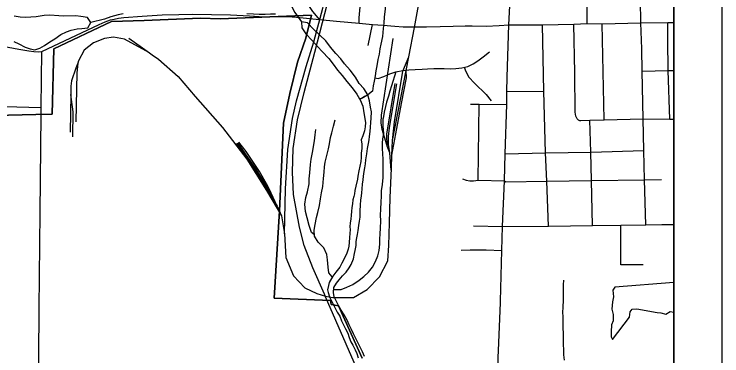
# Model space of a CAD drawing. Extents: x 0 to 34, y -5 to 22.
# Drawn here: x 7.522 to 9, y 16.885 to 17.598 of the extents above; entities that cross this region are included whole.
import ezdxf

# ---------------------------------------------------------------- set-up
doc = ezdxf.new("R2010")
doc.units = 0
for name, color, linetype in [('GM_X_City_Street', 7, 'Continuous'), ('GM_X_County_Road', 7, 'Continuous'), ('GM_X_Major_River', 7, 'Continuous'), ('GM_X_Minor_Lake', 7, 'Continuous'), ('GM_X_Minor_River', 7, 'Continuous'), ('GM_X_Rail_Line', 7, 'Continuous'), ('GM_X_US_Route', 7, 'Continuous'), ('SC_Scratch2', 7, 'Continuous'), ('SH_Cut_Line', 7, 'Continuous'), ('SH_Data', 7, 'Continuous')]:
    doc.layers.add(name, color=color, linetype=linetype)

msp = doc.modelspace()

# ---------------------------------------------------------------- linework, layer by layer
at = {"layer": 'GM_X_City_Street'}
for p, q in [((8.261, 17.5323), (8.27, 17.5764)), ((8.754, 17.3775), (8.7497, 17.5777)), ((8.5506, 17.4364), (8.6281, 17.4372)), ((7.5013, 17.4053), (7.5778, 17.4029)), ((8.4906, 17.2512), (8.4928, 17.4099))]:
    msp.add_line(p, q, dxfattribs=at)
for points in [[(8.7186, 17.5782), (8.7176, 17.7236), (8.7172, 17.7439), (8.7163, 17.828), (8.7164, 17.9286), (8.7163, 17.9389), (8.7168, 17.9512), (8.7163, 17.9689), (8.7159, 17.9771), (8.715, 17.9842), (8.7136, 17.9902), (8.7119, 17.996), (8.7092, 18.0015), (8.7059, 18.0089), (8.6918, 18.0341), (8.6898, 18.0391), (8.6881, 18.0448), (8.6867, 18.0533), (8.6858, 18.0614), (8.6855, 18.0684), (8.6854, 18.0993)], [(8.2423, 17.5789), (8.242, 17.59), (8.2446, 17.6135), (8.2468, 17.6424), (8.2472, 17.6578), (8.2475, 17.6644), (8.2321, 17.6734), (8.2238, 17.6883), (8.2188, 17.7044), (8.2155, 17.7139), (8.2153, 17.7229), (8.2205, 17.7416), (8.2446, 17.8306)], [(8.8414, 17.1584), (8.8385, 17.2524), (8.8372, 17.3132), (8.8354, 17.3796), (8.8333, 17.479), (8.8327, 17.5257), (8.8306, 17.58), (8.8303, 17.627), (8.8308, 17.6489), (8.831, 17.6589), (8.8324, 17.6664), (8.8378, 17.6959), (8.8402, 17.7064), (8.8428, 17.7239)], [(8.8914, 17.379), (8.8881, 17.4806), (8.887, 17.5436), (8.8869, 17.5805)], [(8.6378, 17.1558), (8.6344, 17.2492), (8.6313, 17.3088), (8.6281, 17.4372), (8.6251, 17.576)], [(8.6978, 17.3794), (8.696, 17.3823), (8.6949, 17.385), (8.6942, 17.3895), (8.6937, 17.3937), (8.6927, 17.4757), (8.6906, 17.5774)], [(7.578, 17.3878), (7.5778, 17.4029), (7.5794, 17.5199)], [(8.8333, 17.479), (8.8881, 17.4806), (8.9, 17.4806)], [(8.4748, 17.4099), (8.4928, 17.4099), (8.5505, 17.4095)], [(7.5563, 16.581), (7.5609, 16.5914), (7.5645, 16.603), (7.5671, 16.6139), (7.5685, 16.6262), (7.5695, 16.638), (7.5711, 16.6586), (7.5723, 16.7799), (7.574, 16.984), (7.5756, 17.1841), (7.578, 17.3878)], [(8.6978, 17.3794), (8.6999, 17.3775), (8.7025, 17.3763), (8.7057, 17.3758), (8.7241, 17.3764), (8.754, 17.3775), (8.8354, 17.3796), (8.8914, 17.379), (8.9, 17.3791)], [(8.7301, 17.1569), (8.7277, 17.2509), (8.7263, 17.3102), (8.7241, 17.3764)], [(8.5472, 17.3068), (8.6313, 17.3088), (8.7263, 17.3102), (8.8372, 17.3132)], [(8.4579, 17.254), (8.4657, 17.2514), (8.4733, 17.25), (8.4811, 17.25), (8.4906, 17.2512), (8.5461, 17.2504), (8.5486, 17.2478), (8.6344, 17.2492), (8.7277, 17.2509), (8.8385, 17.2524), (8.874, 17.2529)], [(8.4815, 17.1563), (8.5415, 17.155), (8.6378, 17.1558), (8.7301, 17.1569), (8.7888, 17.1579), (8.8414, 17.1584), (8.8747, 17.1587), (8.8965, 17.1593), (8.9, 17.1587)], [(8.8354, 17.0745), (8.7893, 17.0745), (8.7888, 17.1579)], [(8.4554, 17.1057), (8.4743, 17.1061), (8.5076, 17.1062), (8.5407, 17.1049)]]:
    msp.add_lwpolyline(points, dxfattribs=at)
at = {"layer": 'GM_X_County_Road'}
for p, q in [((8.5516, 17.4662), (8.5553, 17.5757)), ((8.5553, 17.5757), (8.6251, 17.576))]:
    msp.add_line(p, q, dxfattribs=at)
for points in [[(8.5553, 17.5757), (8.5626, 17.7229), (8.5666, 17.8135), (8.5686, 17.8479), (8.5716, 17.9268), (8.5731, 17.9525), (8.5791, 18.0984)], [(8.1596, 17.587), (8.153, 17.5943), (8.1452, 17.6038), (8.1397, 17.6116), (8.1343, 17.6208), (8.1307, 17.6301), (8.1295, 17.6367), (8.1288, 17.6443), (8.1298, 17.6544), (8.1315, 17.6635)], [(7.4378, 17.542), (7.5311, 17.5251), (7.5439, 17.523), (7.5524, 17.5214), (7.5628, 17.5197), (7.5714, 17.5192), (7.5794, 17.5199), (7.699, 17.5761), (7.7054, 17.5789), (7.7116, 17.582), (7.7229, 17.5858), (7.7307, 17.5877), (7.7395, 17.5893), (7.7506, 17.5907), (7.7888, 17.5938), (7.8307, 17.5967), (7.8655, 17.5974), (7.8937, 17.5978), (7.9339, 17.5974), (7.9732, 17.5969), (8.0133, 17.5943), (8.0438, 17.5924), (8.0718, 17.5929), (8.1021, 17.5924), (8.1115, 17.5917), (8.1596, 17.587)], [(8.1596, 17.587), (8.1946, 17.5836), (8.2423, 17.5789), (8.27, 17.5764), (8.2922, 17.5749), (8.3166, 17.5727), (8.3342, 17.5716), (8.3512, 17.5714)], [(8.6251, 17.576), (8.6906, 17.5774), (8.7186, 17.5782), (8.7497, 17.5777), (8.8306, 17.58), (8.8869, 17.5805), (8.9, 17.5807)], [(8.3512, 17.5714), (8.3552, 17.5713), (8.3832, 17.5718), (8.4116, 17.5723), (8.4388, 17.5732), (8.4637, 17.5734)], [(8.4637, 17.5734), (8.4781, 17.5735), (8.5073, 17.573), (8.5345, 17.5744), (8.5553, 17.5757)], [(8.5376, 16.9958), (8.5378, 16.9988), (8.5407, 17.1049), (8.5415, 17.155), (8.5461, 17.2504), (8.5472, 17.3068), (8.5505, 17.4095), (8.5506, 17.4364), (8.5516, 17.4662)], [(8.5831, 16.5927), (8.5501, 16.7715), (8.5381, 16.8384), (8.5352, 16.8545), (8.5333, 16.8647), (8.5328, 16.8734), (8.533, 16.8815), (8.5331, 16.8961), (8.5376, 16.9958)]]:
    msp.add_lwpolyline(points, dxfattribs=at)
at = {"layer": 'GM_X_Major_River'}
for points in [[(8.3101, 17.6973), (8.3087, 17.687), (8.3073, 17.6756), (8.3051, 17.6638), (8.303, 17.6531), (8.3012, 17.6406), (8.2994, 17.6276), (8.2973, 17.6158), (8.2959, 17.6029), (8.2945, 17.5926), (8.2935, 17.5793), (8.2924, 17.5679), (8.2907, 17.5516), (8.2875, 17.5356), (8.2857, 17.5257), (8.2839, 17.5143), (8.2813, 17.5036), (8.2792, 17.4899), (8.2774, 17.4796), (8.2756, 17.4694), (8.2734, 17.4583), (8.2717, 17.4484), (8.2699, 17.437), (8.2606, 17.4294)], [(8.2606, 17.4294), (8.26, 17.4293), (8.259, 17.4286), (8.2578, 17.4281), (8.2566, 17.4276), (8.2549, 17.4266), (8.2527, 17.4255), (8.2513, 17.4244), (8.2496, 17.4232), (8.2464, 17.422), (8.2429, 17.4211)], [(8.2429, 17.4211), (8.2441, 17.419), (8.2502, 17.4061), (8.2519, 17.3917), (8.2556, 17.3721)], [(8.2675, 17.3808), (8.2678, 17.3941), (8.2662, 17.404), (8.2641, 17.4169), (8.2606, 17.4294)], [(8.2531, 16.8838), (8.2496, 16.8929), (8.2387, 16.9141), (8.2341, 16.9235), (8.2302, 16.9311), (8.226, 16.9401), (8.2213, 16.9496), (8.2171, 16.9591), (8.2109, 16.9704), (8.2047, 16.9802), (8.1993, 16.99), (8.1947, 16.998), (8.1904, 17.0082), (8.1884, 17.0169), (8.1895, 17.0275), (8.1947, 17.0367), (8.2003, 17.0432), (8.2074, 17.0517), (8.215, 17.0593), (8.2217, 17.0685), (8.2258, 17.0758), (8.2302, 17.0876), (8.2328, 17.0987), (8.2339, 17.1044), (8.2357, 17.115), (8.2363, 17.1234), (8.2374, 17.131), (8.2385, 17.1379), (8.2399, 17.1462), (8.2417, 17.1569), (8.2428, 17.1657), (8.2442, 17.1744), (8.2445, 17.1866), (8.2451, 17.2003), (8.2458, 17.2101), (8.2472, 17.2185), (8.2479, 17.2254), (8.2486, 17.2333), (8.2496, 17.2429), (8.2507, 17.252), (8.2517, 17.26), (8.2528, 17.2699), (8.2538, 17.2775), (8.2553, 17.2855), (8.2563, 17.2942), (8.2581, 17.3068), (8.2599, 17.3174), (8.2621, 17.3277), (8.2631, 17.3357), (8.2638, 17.3426), (8.2652, 17.3528), (8.2675, 17.3808)], [(8.2556, 17.3721), (8.2549, 17.363), (8.2535, 17.3546), (8.2498, 17.3439), (8.2464, 17.3355), (8.248, 17.3264), (8.2478, 17.3173), (8.2467, 17.3078), (8.2464, 17.2987), (8.2457, 17.2907), (8.2439, 17.2804), (8.2417, 17.2709), (8.2396, 17.2599), (8.2389, 17.2538), (8.2356, 17.2389), (8.2334, 17.2298), (8.2323, 17.2233), (8.2313, 17.2176), (8.2294, 17.2107), (8.2284, 17.202), (8.2273, 17.1947), (8.2266, 17.1864), (8.2259, 17.1784), (8.2249, 17.17), (8.2238, 17.1624), (8.2231, 17.1544), (8.2232, 17.1483), (8.2225, 17.1404), (8.2218, 17.1316), (8.2216, 17.1217), (8.2205, 17.1137), (8.219, 17.1076), (8.2168, 17.0989), (8.2113, 17.0874), (8.2064, 17.0783), (8.202, 17.0698), (8.1933, 17.0595), (8.187, 17.0511), (8.1799, 17.0377), (8.178, 17.032), (8.1758, 17.0228), (8.1774, 17.0168), (8.1805, 17.0077), (8.1856, 16.9971), (8.191, 16.9869), (8.1964, 16.9763), (8.2018, 16.9676), (8.2057, 16.9582), (8.2096, 16.9499), (8.2138, 16.9412), (8.2185, 16.9321), (8.2216, 16.923), (8.2251, 16.9139), (8.2293, 16.9071), (8.2336, 16.8973), (8.2371, 16.8897), (8.2402, 16.8806)]]:
    msp.add_lwpolyline(points, dxfattribs=at)
at = {"layer": 'GM_X_Minor_Lake'}
msp.add_line((8.9, 17.0377), (8.7762, 17.0279), dxfattribs=at)
for points in [[(7.5209, 17.5409), (7.5311, 17.5361), (7.5445, 17.5294), (7.5551, 17.5253), (7.5646, 17.5235), (7.5751, 17.5271), (7.5849, 17.5325), (7.5962, 17.5402), (7.6064, 17.5468), (7.6188, 17.5553), (7.6308, 17.5611), (7.6406, 17.5646), (7.6531, 17.5671), (7.6629, 17.5683), (7.6754, 17.5696), (7.6814, 17.5803), (7.6748, 17.5908), (7.6608, 17.5933), (7.6506, 17.5944), (7.6256, 17.5941), (7.6146, 17.5947), (7.596, 17.5957), (7.5843, 17.5952), (7.5673, 17.5927), (7.5563, 17.5918), (7.5442, 17.5913), (7.5344, 17.592), (7.5215, 17.5941)], [(8.7762, 17.0279), (8.7721, 17.0217), (8.7729, 17.0153), (8.7733, 17.0077), (8.7719, 16.9978), (8.7702, 16.9826), (8.7729, 16.9708), (8.7731, 16.9579), (8.7693, 16.9495), (8.7687, 16.9347), (8.7688, 16.9248), (8.7719, 16.9188), (8.8072, 16.9655), (8.8086, 16.9769), (8.8127, 16.9823), (8.8226, 16.9828), (8.8648, 16.9756), (8.8728, 16.9749), (8.8831, 16.9716), (8.8921, 16.9774), (8.9, 16.9757)]]:
    msp.add_lwpolyline(points, dxfattribs=at)
at = {"layer": 'GM_X_Minor_River'}
for points in [[(8.0854, 17.8008), (8.0908, 17.7906), (8.0936, 17.7777), (8.096, 17.7633), (8.0965, 17.7527), (8.0958, 17.7424), (8.0937, 17.7284), (8.0923, 17.7166), (8.0899, 17.696), (8.0885, 17.6835), (8.0878, 17.6728), (8.0875, 17.6607), (8.0884, 17.6493), (8.0912, 17.6368), (8.0966, 17.6239), (8.1024, 17.6118), (8.1078, 17.6013), (8.122, 17.5821)], [(7.7493, 17.5989), (7.7387, 17.5969), (7.7236, 17.5925), (7.7104, 17.5874), (7.6814, 17.5803)], [(8.0677, 17.5982), (8.0571, 17.5977), (8.0458, 17.5972), (8.0337, 17.5971), (8.0212, 17.5977), (8.0079, 17.5987)], [(8.2606, 17.4294), (8.2521, 17.4426), (8.2426, 17.4531), (8.2345, 17.4663), (8.2234, 17.481), (8.2115, 17.4946), (8.2042, 17.5047), (8.1935, 17.516), (8.1824, 17.5292), (8.1724, 17.542), (8.1602, 17.5544), (8.1472, 17.5668), (8.1345, 17.5796), (8.122, 17.5821), (8.1225, 17.5692), (8.131, 17.5567), (8.144, 17.5428), (8.1559, 17.53), (8.1647, 17.5203), (8.1788, 17.5052), (8.188, 17.4939), (8.1972, 17.4811), (8.2068, 17.4702), (8.2164, 17.4574), (8.2275, 17.4442), (8.2375, 17.431), (8.2429, 17.4211)], [(8.2748, 17.4652), (8.2818, 17.4634), (8.2935, 17.4677), (8.3064, 17.4732), (8.3192, 17.4779), (8.3332, 17.4803), (8.346, 17.4816), (8.3596, 17.4825), (8.3736, 17.4834), (8.3854, 17.4839), (8.3982, 17.4845), (8.4085, 17.4846), (8.4202, 17.4843), (8.4323, 17.4841), (8.444, 17.4846), (8.4569, 17.4859), (8.4694, 17.4887), (8.4807, 17.4945), (8.4904, 17.5007), (8.5017, 17.5092), (8.5145, 17.5195)], [(8.3192, 17.4779), (8.31, 17.4485), (8.3063, 17.4371), (8.3034, 17.4268), (8.2994, 17.4146), (8.2976, 17.4051), (8.2947, 17.3933), (8.2921, 17.38)], [(8.4619, 17.487), (8.4653, 17.4784), (8.4715, 17.4663), (8.4833, 17.4539), (8.5074, 17.4302), (8.5182, 17.417)], [(8.2429, 17.4211), (8.2464, 17.422), (8.2496, 17.4232), (8.2513, 17.4244), (8.2527, 17.4255), (8.2549, 17.4266), (8.2566, 17.4276), (8.2578, 17.4281), (8.259, 17.4286), (8.26, 17.4293), (8.2606, 17.4294)], [(8.1861, 17.0495), (8.1786, 17.0584), (8.1773, 17.0698), (8.176, 17.0854), (8.1748, 17.0967), (8.1686, 17.11), (8.1567, 17.122), (8.149, 17.1348), (8.1485, 17.147), (8.1502, 17.1592), (8.1535, 17.1736), (8.1557, 17.1839), (8.1594, 17.1988), (8.1615, 17.2125), (8.1637, 17.2254), (8.1662, 17.2384), (8.1679, 17.2551), (8.1689, 17.2684), (8.17, 17.2791), (8.1714, 17.2889), (8.1747, 17.303), (8.1783, 17.3171), (8.1801, 17.327), (8.1823, 17.3404), (8.1852, 17.3506), (8.1889, 17.364), (8.1922, 17.3777)], [(8.189, 17.0231), (8.2047, 17.023), (8.2168, 17.028), (8.2289, 17.0339), (8.2421, 17.0427), (8.2523, 17.0501), (8.2617, 17.0597), (8.27, 17.0696), (8.2767, 17.0819), (8.2811, 17.0933), (8.2841, 17.1044), (8.2858, 17.1177), (8.2857, 17.1279), (8.286, 17.1405), (8.2867, 17.1507), (8.2873, 17.1675), (8.2872, 17.1777), (8.2874, 17.1918), (8.2884, 17.2051), (8.2887, 17.2191), (8.2893, 17.229), (8.2907, 17.2427), (8.2921, 17.2572), (8.2924, 17.267), (8.2922, 17.2796), (8.2925, 17.2944), (8.2916, 17.3073), (8.2911, 17.3168), (8.291, 17.3286), (8.2917, 17.3381), (8.2935, 17.3487), (8.2923, 17.3641), (8.2921, 17.38)], [(8.1488, 17.1376), (8.1424, 17.142), (8.1377, 17.1568), (8.1334, 17.1731), (8.1299, 17.1863), (8.1289, 17.2015), (8.1307, 17.2152), (8.1344, 17.2274), (8.1377, 17.2438), (8.1379, 17.2544), (8.1393, 17.2666), (8.1407, 17.2841), (8.1421, 17.2951), (8.1453, 17.3126), (8.1472, 17.3221), (8.1489, 17.3335), (8.1507, 17.3461), (8.1521, 17.3575)], [(8.671, 16.8761), (8.6701, 16.8867), (8.6696, 16.897), (8.6695, 16.9091), (8.669, 16.9213), (8.6687, 16.9536), (8.6682, 16.9657), (8.6681, 16.9767), (8.6684, 16.9847), (8.669, 17.0022), (8.6689, 17.0079), (8.6692, 17.0178), (8.6691, 17.033), (8.6697, 17.0425)]]:
    msp.add_lwpolyline(points, dxfattribs=at)
at = {"layer": 'GM_X_Rail_Line'}
for p, q in [((8.3405, 17.4806), (8.3461, 17.5091)), ((8.3116, 17.3345), (8.3405, 17.4806)), ((7.6397, 17.4302), (7.6387, 17.3517)), ((8.3106, 17.3037), (8.3116, 17.3345)), ((8.3063, 17.3083), (8.301, 17.3223)), ((8.3095, 17.2724), (8.3063, 17.3083)), ((8.0708, 17.1975), (8.0584, 17.2245)), ((8.0708, 17.1975), (8.08, 17.1774)), ((8.08, 17.1774), (8.0864, 17.1398))]:
    msp.add_line(p, q, dxfattribs=at)
for points in [[(8.0864, 17.1398), (8.0887, 17.2336), (8.0931, 17.3153), (8.1027, 17.3805), (8.1117, 17.4174), (8.1315, 17.4888), (8.1478, 17.5403), (8.1664, 17.6102), (8.1867, 17.6921), (8.2284, 17.8414), (8.2361, 17.8694)], [(8.3461, 17.5091), (8.3582, 17.5704), (8.3927, 17.7618), (8.4097, 17.8286)], [(8.2459, 15.8933), (8.2766, 16.1971), (8.2997, 16.4296), (8.3061, 16.5262), (8.3053, 16.585), (8.3004, 16.6392), (8.2904, 16.6976), (8.2798, 16.736), (8.2647, 16.7856), (8.2365, 16.86), (8.1723, 17.0083), (8.1702, 17.0135), (8.1453, 17.0686), (8.1275, 17.1149), (8.1174, 17.1532), (8.1048, 17.2213), (8.1029, 17.2684), (8.1046, 17.3175), (8.1138, 17.3772), (8.1273, 17.4342), (8.1499, 17.5184), (8.2132, 17.7643)], [(7.8042, 17.5172), (7.7517, 17.5455), (7.7292, 17.55), (7.7106, 17.547), (7.6876, 17.5382), (7.6681, 17.5226), (7.6561, 17.5007), (7.6545, 17.496)], [(7.7608, 17.5478), (7.7894, 17.5278), (7.8042, 17.5172), (7.8096, 17.5133), (7.8232, 17.5041), (7.8645, 17.4678), (7.8997, 17.4261), (7.9569, 17.3617), (8.0073, 17.2951), (8.0487, 17.2301), (8.08, 17.1774)], [(8.301, 17.3223), (8.2999, 17.3252), (8.2906, 17.3573), (8.2886, 17.3715), (8.289, 17.3873), (8.3133, 17.547)], [(8.3116, 17.3345), (8.3159, 17.373), (8.3338, 17.4791), (8.3461, 17.5091)], [(7.6545, 17.496), (7.6506, 17.485), (7.6411, 17.4589), (7.64, 17.448), (7.6397, 17.4302)], [(7.6545, 17.496), (7.6524, 17.4757), (7.6504, 17.3729)], [(8.3106, 17.3037), (8.3186, 17.348), (8.3304, 17.4116), (8.3411, 17.4652), (8.3405, 17.4806)], [(8.301, 17.3223), (8.3003, 17.3478), (8.3176, 17.4529)], [(8.3063, 17.3083), (8.3036, 17.3262), (8.3035, 17.3426), (8.3055, 17.3609), (8.3207, 17.4527)], [(7.6443, 17.3416), (7.6447, 17.3941), (7.6397, 17.4302)], [(7.9853, 17.328), (8.0092, 17.2964), (8.0507, 17.2313), (8.0708, 17.1975)], [(8.0584, 17.2245), (8.0258, 17.2762), (7.9887, 17.3291)], [(8.0584, 17.2245), (8.0518, 17.239), (8.0338, 17.2697), (8.0063, 17.311), (7.9909, 17.3309)], [(8.0864, 17.1398), (8.0894, 17.0898), (8.105, 17.0521), (8.1285, 17.027), (8.1539, 17.015), (8.1723, 17.0091), (8.1874, 17.0067), (8.2308, 17.0069), (8.2593, 17.0232), (8.285, 17.0498), (8.3022, 17.083), (8.304, 17.1152), (8.306, 17.1627), (8.3072, 17.2146), (8.3097, 17.2766), (8.3106, 17.3037)]]:
    msp.add_lwpolyline(points, dxfattribs=at)
at = {"layer": 'GM_X_US_Route'}
msp.add_lwpolyline([(5.8013, 16.5622), (5.8852, 16.5633), (6.0263, 16.5646), (6.0369, 16.5647), (6.1314, 16.5662), (6.137, 16.5663), (6.3903, 16.5692), (6.5815, 16.5715), (6.8205, 16.573), (6.884, 16.5737), (7.1656, 16.577), (7.5561, 16.5815), (7.6886, 16.5826), (7.9095, 16.5845), (8.2655, 16.5864), (8.5829, 16.5932), (8.9, 16.5981), (8.9, 20.9), (4.0002, 20.9)], dxfattribs=at)
at = {"layer": 'SC_Scratch2'}
for points in [[(8.9, 16.0187), (8.9, 16.0675), (8.8803, 16.0775), (8.8026, 16.1361), (8.7855, 16.1539), (8.7699, 16.1753), (8.7671, 16.1753), (8.7601, 16.1833), (8.7694, 16.1833), (8.69, 16.3012), (8.6125, 16.3843), (8.602, 16.3956), (8.5767, 16.59), (8.5835, 16.5901), (8.9, 16.5953), (8.9, 19.8443)], [(7.1945, 17.3795), (7.5665, 17.3885), (7.601, 17.3893), (7.6042, 17.5254), (7.7247, 17.5825), (7.7931, 17.5845), (7.9109, 17.5899), (7.9522, 17.5881), (8.1427, 17.5962), (8.1312, 17.5482), (8.1137, 17.4976), (8.0975, 17.4325), (8.084, 17.3704), (8.0759, 17.1875), (8.0646, 17.0054), (8.1824, 17.0001), (8.1839, 16.9921), (8.1991, 16.9894), (8.2488, 16.8797)], [(8.2488, 16.8797), (8.1991, 16.9894), (8.1839, 16.9921), (8.1824, 17.0001), (8.0646, 17.0054), (8.0759, 17.1875), (8.084, 17.3704), (8.0975, 17.4325), (8.1137, 17.4976), (8.1312, 17.5482), (8.1427, 17.5962), (7.9522, 17.5881), (7.9109, 17.5899), (7.7931, 17.5845), (7.7247, 17.5825), (7.6042, 17.5254), (7.601, 17.3893), (7.5665, 17.3885), (7.1945, 17.3795)]]:
    msp.add_lwpolyline(points, dxfattribs=at)
at = {"layer": 'SH_Cut_Line'}
msp.add_lwpolyline([(8.9, 14.1), (8.9, 20.9)], dxfattribs=at)
at = {"layer": 'SH_Data'}
for p, q in [((9, 21), (9, 14)), ((8.9, 20.9), (8.9, 14.1))]:
    msp.add_line(p, q, dxfattribs=at)

doc.saveas('drawing.dxf')
